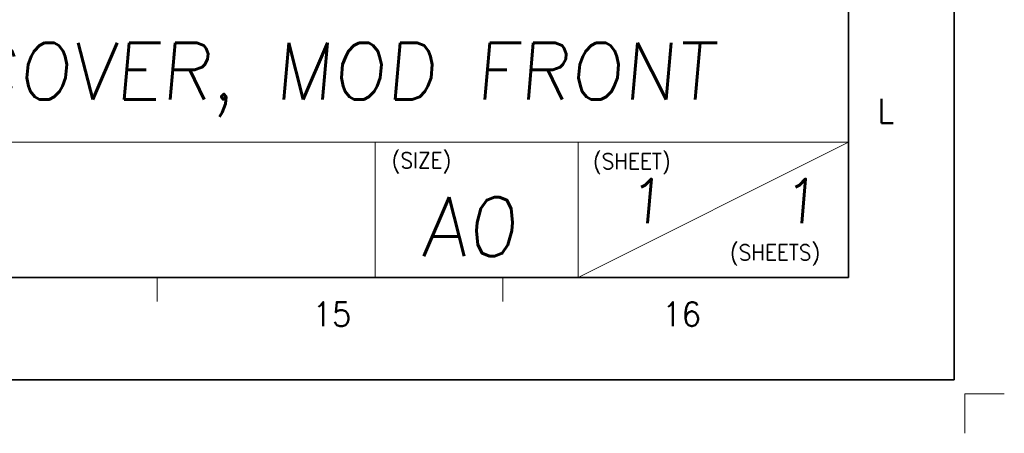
# Model space of a CAD drawing. Header units: millimetres. Extents: x 4497 to 11741, y 5958 to 12619.
# Tile 316 of 424: x 5515 to 5718, y 11757 to 11842. Entities that reach past the tile are written whole.
import ezdxf
from ezdxf.enums import TextEntityAlignment as Align

# ---------------------------------------------------------------- set-up
doc = ezdxf.new("R2010")
doc.units = ezdxf.units.MM
doc.header["$LTSCALE"] = 0.8
doc.linetypes.add('CENTER', pattern=[50.8, 31.75, -6.35, 6.35, -6.35])
doc.layers.get('0').update_dxf_attribs({"linetype": 'CONTINUOUS', "lineweight": 0})
doc.layers.add('1', color=2, linetype='CENTER', lineweight=0)
doc.layers.add('2', color=3, linetype='CONTINUOUS', lineweight=0)
doc.styles.add('GHS', font='romans', dxfattribs={"height": 2, "bigfont": 'whgtxt'})
doc.styles.get("Standard").update_dxf_attribs({"font": 'romans.shx', "width": 0.8, "oblique": 5, "bigfont": 'whgtxt.shx'})

msp = doc.modelspace()

# ---------------------------------------------------------------- linework, layer by layer
at = {"color": 7, "linetype": 'Continuous', "lineweight": 35}
for p, q in [((5685.977, 11788.618), (5685.977, 12586.486)), ((4546.45, 11788.618), (5685.977, 11788.618))]:
    msp.add_line(p, q, dxfattribs=at)
at = {"color": 7, "linetype": 'Continuous'}
for p, q in [((5685.977, 11788.618), (5685.977, 11966.669)), ((5472.315, 11816.487), (5685.977, 11816.487)), ((5588.436, 11788.618), (5588.436, 11816.487)), ((5630.239, 11788.618), (5630.239, 11816.487)), ((5630.239, 11788.618), (5685.977, 11816.487)), ((5472.315, 11788.618), (5685.977, 11788.618)), ((5472.315, 11788.618), (5685.977, 11788.618)), ((5521.024, 11788.618), (5685.977, 11788.618)), ((5543.536, 11783.638), (5543.536, 11788.618)), ((5614.756, 11783.638), (5614.756, 11788.618))]:
    msp.add_line(p, q, dxfattribs=at)
at = {"color": 7, "linetype": 'Continuous', "lineweight": 35}
msp.add_lwpolyline([(5707.723, 12607.552), (4519.723, 12607.552), (4519.723, 11767.552), (5707.723, 11767.552)], close=True, dxfattribs=at)
at = {"layer": '1'}
for p in [(5718.077, 11764.637), (5709.958, 11756.518)]:
    msp.add_line(p, (5709.958, 11764.637), dxfattribs=at)

# ---------------------------------------------------------------- texts
at = {"color": 7, "linetype": 'Continuous', "width": 0.933333}
for s, height, p in [('L', 4.98, (5693.702, 11822.901)), ('15', 4.9805, (5579.545, 11781.05)), ('16', 4.9805, (5651.601, 11781.05))]:
    msp.add_text(s, height=height, dxfattribs=at).set_placement(p, align=Align.MIDDLE_CENTER)
for s, p in [('(SIZE)', (5591.849, 11814.363)), ('(SHEET)', (5633.324, 11814.189)), ('(SHEETS)', (5661.541, 11795.379))]:
    msp.add_text(s, height=3.2303, dxfattribs=at).set_placement(p, align=Align.TOP_LEFT)
at = {"layer": '2', "style": 'GHS', "oblique": 5}
for s, height, p in [('COVER, MOD FRONT', 11.63482, (5504.324, 11825.287)), ('1', 9.09, (5640.301, 11799.836)), ('1', 9.09, (5672.047, 11799.836)), ('A0', 12.1196, (5597.951, 11793.024))]:
    msp.add_text(s, height=height, dxfattribs=at).set_placement(p)

doc.saveas('drawing.dxf')
